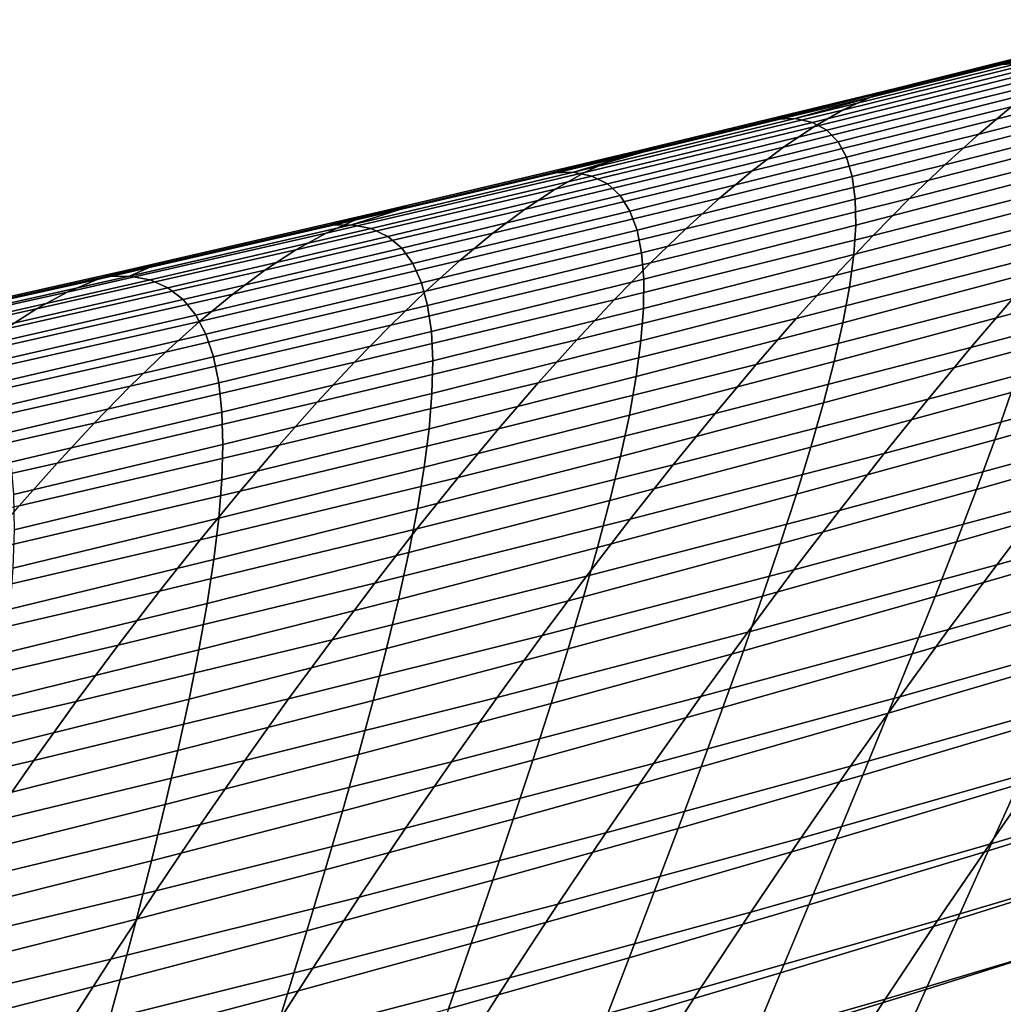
# Model space of a CAD drawing. Header units: metres. Extents: x -248 to 28, y -28 to 28.
# Tile 376 of 507: x -29.4 to -26.57, y 17.75 to 20.59. Entities that reach past the tile are written whole.
import ezdxf

# ---------------------------------------------------------------- set-up
doc = ezdxf.new("R2010")
doc.units = ezdxf.units.M
doc.layers.add('solid_10_061_053_XXX', color=7, linetype='CONTINUOUS')

msp = doc.modelspace()

# ---------------------------------------------------------------- linework, layer by layer
at = {"layer": 'solid_10_061_053_XXX'}
for points in [[(-26.142393, 20.573961, 85.385666), (-26.21427, 20.548216, 84.464699), (-26.953926, 20.364414, 84.776169), (-26.879351, 20.39019, 85.674103)], [(-26.879351, 20.39019, 85.674103), (-26.809008, 20.404459, 86.587379), (-26.586805, 20.459631, 86.507042), (-26.142393, 20.573961, 85.385666)], [(-26.075241, 20.58828, 86.32209), (-26.586805, 20.459631, 86.507042), (-26.530605, 20.461134, 87.341377)], [(-26.142393, 20.573961, 85.385666), (-26.586805, 20.459631, 86.507042), (-26.075241, 20.58828, 86.32209)], [(-26.21427, 20.548216, 84.464699), (-26.290697, 20.511351, 83.558975), (-27.032591, 20.327448, 83.893349), (-26.953926, 20.364414, 84.776169)], [(-25.801813, 20.526085, 80.527321), (-25.89497, 20.447908, 79.658188), (-26.63975, 20.258478, 80.084854), (-26.546202, 20.336929, 80.93145)], [(-26.290697, 20.511351, 83.558975), (-26.371567, 20.463655, 82.66832), (-27.115252, 20.279602, 83.025436), (-27.032591, 20.327448, 83.893349)], [(-26.371567, 20.463655, 82.66832), (-26.45677, 20.405418, 81.792542), (-27.201813, 20.221178, 82.172218), (-27.115252, 20.279602, 83.025436)], [(-26.483847, 20.450567, 88.155075), (-26.530605, 20.461134, 87.341377), (-27.168509, 20.303104, 87.555023), (-27.118582, 20.292442, 88.351158)], [(-26.530605, 20.461134, 87.341377), (-26.586805, 20.459631, 86.507042), (-26.809008, 20.404459, 86.587379), (-27.168509, 20.303104, 87.555023)], [(-26.446177, 20.428307, 88.948479), (-26.483847, 20.450567, 88.155075), (-27.118582, 20.292442, 88.351158), (-27.077465, 20.27009, 89.127441)], [(-25.89497, 20.447908, 79.658188), (-25.992542, 20.36005, 78.803627), (-26.737309, 20.170355, 79.252586), (-26.63975, 20.258478, 80.084854)], [(-26.45677, 20.405418, 81.792542), (-26.546202, 20.336929, 80.93145), (-27.292183, 20.152485, 81.333481), (-27.201813, 20.221178, 82.172218)], [(-26.809008, 20.404459, 86.587379), (-27.227566, 20.301701, 86.738701), (-27.168509, 20.303104, 87.555023)], [(-26.879351, 20.39019, 85.674103), (-27.227566, 20.301701, 86.738701), (-26.809008, 20.404459, 86.587379)], [(-26.417295, 20.394714, 89.721962), (-26.446177, 20.428307, 88.948479), (-27.077465, 20.27009, 89.127441), (-27.044872, 20.23642, 89.884254)], [(-26.879351, 20.39019, 85.674103), (-26.953926, 20.364414, 84.776169), (-27.694719, 20.18511, 85.087173), (-27.617376, 20.210882, 85.962486)], [(-27.617376, 20.210882, 85.962486), (-27.543756, 20.22508, 86.853004), (-27.227566, 20.301701, 86.738701), (-26.879351, 20.39019, 85.674103)], [(-26.396908, 20.350155, 90.475899), (-26.417295, 20.394714, 89.721962), (-27.044872, 20.23642, 89.884254), (-27.020512, 20.191795, 90.621964)], [(-26.953926, 20.364414, 84.776169), (-27.032591, 20.327448, 83.893349), (-27.775705, 20.148087, 84.226837), (-27.694719, 20.18511, 85.087173)], [(-26.384716, 20.294992, 91.210648), (-26.396908, 20.350155, 90.475899), (-27.020512, 20.191795, 90.621964), (-27.004097, 20.136587, 91.340927)], [(-25.992542, 20.36005, 78.803627), (-26.094402, 20.262777, 77.963463), (-26.838768, 20.072845, 78.434441), (-26.737309, 20.170355, 79.252586)], [(-27.032591, 20.327448, 83.893349), (-27.115252, 20.279602, 83.025436), (-27.860254, 20.100136, 83.381248), (-27.775705, 20.148087, 84.226837)], [(-26.546202, 20.336929, 80.93145), (-26.63975, 20.258478, 80.084854), (-27.386269, 20.073828, 80.509026), (-27.292183, 20.152485, 81.333481)], [(-27.118582, 20.292442, 88.351158), (-27.168509, 20.303104, 87.555023), (-27.807142, 20.148439, 87.769226), (-27.754025, 20.13768, 88.548065)], [(-27.168509, 20.303104, 87.555023), (-27.227566, 20.301701, 86.738701), (-27.543756, 20.22508, 86.853004), (-27.807142, 20.148439, 87.769226)], [(-27.077465, 20.27009, 89.127441), (-27.118582, 20.292442, 88.351158), (-27.754025, 20.13768, 88.548065), (-27.70945, 20.115246, 89.30751)], [(-26.380423, 20.229591, 91.92659), (-26.384716, 20.294992, 91.210648), (-27.004097, 20.136587, 91.340927), (-26.995335, 20.071165, 92.041512)], [(-27.115252, 20.279602, 83.025436), (-27.201813, 20.221178, 82.172218), (-27.948288, 20.04158, 82.550171), (-27.860254, 20.100136, 83.381248)], [(-27.044872, 20.23642, 89.884254), (-27.077465, 20.27009, 89.127441), (-27.70945, 20.115246, 89.30751), (-27.67314, 20.081507, 90.047928)], [(-26.094402, 20.262777, 77.963463), (-26.200432, 20.156366, 77.137543), (-26.944021, 19.966242, 77.630241), (-26.838768, 20.072845, 78.434441)], [(-27.020512, 20.191795, 90.621964), (-27.044872, 20.23642, 89.884254), (-27.67314, 20.081507, 90.047928), (-27.64481, 20.036837, 90.769661)], [(-26.63975, 20.258478, 80.084854), (-26.737309, 20.170355, 79.252586), (-27.483974, 19.985516, 79.698639), (-27.386269, 20.073828, 80.509026)], [(-27.617376, 20.210882, 85.962486), (-27.694719, 20.18511, 85.087173), (-28.436626, 20.010305, 85.397682), (-28.356445, 20.036041, 86.250793)], [(-28.356445, 20.036041, 86.250793), (-28.279631, 20.05011, 87.119026), (-27.869131, 20.147139, 86.970634), (-27.617376, 20.210882, 85.962486)], [(-27.201813, 20.221178, 82.172218), (-27.292183, 20.152485, 81.333481), (-28.039726, 19.972744, 81.733376), (-27.948288, 20.04158, 82.550171)], [(-27.579952, 20.216364, 86.866096), (-27.869131, 20.147139, 86.970634), (-27.807142, 20.148439, 87.769226)], [(-27.617376, 20.210882, 85.962486), (-27.869131, 20.147139, 86.970634), (-27.579952, 20.216364, 86.866096)], [(-27.543756, 20.22508, 86.853004), (-27.579952, 20.216364, 86.866096), (-27.807142, 20.148439, 87.769226)], [(-27.617376, 20.210882, 85.962486), (-27.579952, 20.216364, 86.866096), (-27.543756, 20.22508, 86.853004)], [(-26.383728, 20.154314, 92.624092), (-26.380423, 20.229591, 91.92659), (-26.995335, 20.071165, 92.041512), (-26.993937, 19.995897, 92.724091)], [(-27.694719, 20.18511, 85.087173), (-27.775705, 20.148087, 84.226837), (-28.520016, 19.973263, 84.55941), (-28.436626, 20.010305, 85.397682)], [(-27.004097, 20.136587, 91.340927), (-27.020512, 20.191795, 90.621964), (-27.64481, 20.036837, 90.769661), (-27.624178, 19.981611, 91.473091)], [(-27.775705, 20.148087, 84.226837), (-27.860254, 20.100136, 83.381248), (-28.606552, 19.925255, 83.735718), (-28.520016, 19.973263, 84.55941)], [(-27.754025, 20.13768, 88.548065), (-27.807142, 20.148439, 87.769226), (-28.446495, 19.997147, 87.983971), (-28.390165, 19.98629, 88.745811)], [(-27.807142, 20.148439, 87.769226), (-27.869131, 20.147139, 86.970634), (-28.279631, 20.05011, 87.119026), (-28.446495, 19.997147, 87.983971)], [(-27.292183, 20.152485, 81.333481), (-27.386269, 20.073828, 80.509026), (-28.134491, 19.89395, 80.930634), (-28.039726, 19.972744, 81.733376)], [(-26.737309, 20.170355, 79.252586), (-26.838768, 20.072845, 78.434441), (-27.585209, 19.887852, 78.902107), (-27.483974, 19.985516, 79.698639)], [(-26.200432, 20.156366, 77.137543), (-26.310474, 20.041071, 76.325722), (-27.052929, 19.850813, 76.839828), (-26.944021, 19.966242, 77.630241)], [(-26.394335, 20.069525, 93.30352), (-26.383728, 20.154314, 92.624092), (-26.993937, 19.995897, 92.724091), (-26.999615, 19.911152, 93.38903)], [(-27.70945, 20.115246, 89.30751), (-27.754025, 20.13768, 88.548065), (-28.390165, 19.98629, 88.745811), (-28.342121, 19.963776, 89.488693)], [(-26.995335, 20.071165, 92.041512), (-27.004097, 20.136587, 91.340927), (-27.624178, 19.981611, 91.473091), (-27.610966, 19.916199, 92.158577)], [(-27.860254, 20.100136, 83.381248), (-27.948288, 20.04158, 82.550171), (-28.696167, 19.866621, 82.926361), (-28.606552, 19.925255, 83.735718)], [(-27.67314, 20.081507, 90.047928), (-27.70945, 20.115246, 89.30751), (-28.342121, 19.963776, 89.488693), (-28.302086, 19.929981, 90.212975)], [(-27.64481, 20.036837, 90.769661), (-27.67314, 20.081507, 90.047928), (-28.302086, 19.929981, 90.212975), (-28.269789, 19.885286, 90.919006)], [(-27.386269, 20.073828, 80.509026), (-27.483974, 19.985516, 79.698639), (-28.232504, 19.805521, 80.141708), (-28.134491, 19.89395, 80.930634)], [(-26.838768, 20.072845, 78.434441), (-26.944021, 19.966242, 77.630241), (-27.689878, 19.781143, 78.119225), (-27.585209, 19.887852, 78.902107)], [(-26.993937, 19.995897, 92.724091), (-26.995335, 20.071165, 92.041512), (-27.610966, 19.916199, 92.158577), (-27.604891, 19.840977, 92.826485)], [(-26.411945, 19.97558, 93.965225), (-26.394335, 20.069525, 93.30352), (-26.999615, 19.911152, 93.38903), (-27.012075, 19.817289, 94.036674)], [(-28.356445, 20.036041, 86.250793), (-28.436626, 20.010305, 85.397682), (-29.179617, 19.840002, 85.70768), (-29.096537, 19.865669, 86.539017)], [(-29.096537, 19.865669, 86.539017), (-29.01642, 19.879599, 87.385361), (-28.511496, 19.995947, 87.202843), (-28.356445, 20.036041, 86.250793)], [(-27.948288, 20.04158, 82.550171), (-28.039726, 19.972744, 81.733376), (-28.788799, 19.797701, 82.131081), (-28.696167, 19.866621, 82.926361)], [(-28.279631, 20.05011, 87.119026), (-28.511496, 19.995947, 87.202843), (-28.446495, 19.997147, 87.983971)], [(-28.356445, 20.036041, 86.250793), (-28.511496, 19.995947, 87.202843), (-28.279631, 20.05011, 87.119026)], [(-27.624178, 19.981611, 91.473091), (-27.64481, 20.036837, 90.769661), (-28.269789, 19.885286, 90.919006), (-28.244955, 19.830063, 91.60717)], [(-26.310474, 20.041071, 76.325722), (-26.42429, 19.917103, 75.527931), (-27.165264, 19.72678, 76.06311), (-27.052929, 19.850813, 76.839828)], [(-28.436626, 20.010305, 85.397682), (-28.520016, 19.973263, 84.55941), (-29.26549, 19.80298, 84.891045), (-29.179617, 19.840002, 85.70768)], [(-28.390165, 19.98629, 88.745811), (-28.446495, 19.997147, 87.983971), (-29.086557, 19.84923, 88.199257), (-29.026999, 19.83827, 88.944389)], [(-28.446495, 19.997147, 87.983971), (-28.511496, 19.995947, 87.202843), (-29.01642, 19.879599, 87.385361), (-29.086557, 19.84923, 88.199257)], [(-28.342121, 19.963776, 89.488693), (-28.390165, 19.98629, 88.745811), (-29.026999, 19.83827, 88.944389), (-28.975471, 19.815683, 89.670982)], [(-27.483974, 19.985516, 79.698639), (-27.585209, 19.887852, 78.902107), (-28.333683, 19.707783, 79.366379), (-28.232504, 19.805521, 80.141708)], [(-27.610966, 19.916199, 92.158577), (-27.624178, 19.981611, 91.473091), (-28.244955, 19.830063, 91.60717), (-28.22731, 19.764692, 92.277809)], [(-26.999615, 19.911152, 93.38903), (-26.993937, 19.995897, 92.724091), (-27.604891, 19.840977, 92.826485), (-27.605671, 19.756313, 93.477173)], [(-26.436237, 19.872765, 94.609482), (-26.411945, 19.97558, 93.965225), (-27.012075, 19.817289, 94.036674), (-27.031008, 19.7146, 94.66729)], [(-25.805445, 19.980324, 74.183365), (-25.928421, 19.839632, 73.392624), (-26.662216, 19.643959, 73.974129), (-26.541622, 19.784664, 74.744087)], [(-28.520016, 19.973263, 84.55941), (-28.606552, 19.925255, 83.735718), (-29.354103, 19.754961, 84.088821), (-29.26549, 19.80298, 84.891045)], [(-28.302086, 19.929981, 90.212975), (-28.342121, 19.963776, 89.488693), (-28.975471, 19.815683, 89.670982), (-28.931711, 19.781847, 90.37941)], [(-28.039726, 19.972744, 81.733376), (-28.134491, 19.89395, 80.930634), (-28.884382, 19.718836, 81.349625), (-28.788799, 19.797701, 82.131081)], [(-26.944021, 19.966242, 77.630241), (-27.052929, 19.850813, 76.839828), (-27.797855, 19.665676, 77.349815), (-27.689878, 19.781143, 78.119225)], [(-28.606552, 19.925255, 83.735718), (-28.696167, 19.866621, 82.926361), (-29.445408, 19.696301, 83.300751), (-29.354103, 19.754961, 84.088821)], [(-28.269789, 19.885286, 90.919006), (-28.302086, 19.929981, 90.212975), (-28.931711, 19.781847, 90.37941), (-28.895449, 19.737143, 91.070015)], [(-28.134491, 19.89395, 80.930634), (-28.232504, 19.805521, 80.141708), (-28.982853, 19.630363, 80.581741), (-28.884382, 19.718836, 81.349625)], [(-27.604891, 19.840977, 92.826485), (-27.610966, 19.916199, 92.158577), (-28.22731, 19.764692, 92.277809), (-28.216581, 19.68955, 92.93129)], [(-27.012075, 19.817289, 94.036674), (-26.999615, 19.911152, 93.38903), (-27.605671, 19.756313, 93.477173), (-27.613022, 19.662579, 94.110992)], [(-26.42429, 19.917103, 75.527931), (-26.541622, 19.784664, 74.744087), (-27.280787, 19.594355, 75.300011), (-27.165264, 19.72678, 76.06311)], [(-29.096537, 19.865669, 86.539017), (-29.179617, 19.840002, 85.70768), (-29.923666, 19.674206, 86.017159), (-29.837624, 19.699774, 86.827148)], [(-29.837624, 19.699774, 86.827148), (-29.754093, 19.713554, 87.652008), (-29.154539, 19.848154, 87.435287), (-29.096537, 19.865669, 86.539017)], [(-28.696167, 19.866621, 82.926361), (-28.788799, 19.797701, 82.131081), (-29.539352, 19.627356, 82.526558), (-29.445408, 19.696301, 83.300751)], [(-29.01642, 19.879599, 87.385361), (-29.154539, 19.848154, 87.435287), (-29.086557, 19.84923, 88.199257)], [(-29.096537, 19.865669, 86.539017), (-29.154539, 19.848154, 87.435287), (-29.01642, 19.879599, 87.385361)], [(-28.244955, 19.830063, 91.60717), (-28.269789, 19.885286, 90.919006), (-28.895449, 19.737143, 91.070015), (-28.866423, 19.68195, 91.743164)], [(-27.585209, 19.887852, 78.902107), (-27.689878, 19.781143, 78.119225), (-28.437954, 19.601055, 78.604401), (-28.333683, 19.707783, 79.366379)], [(-26.466877, 19.761328, 95.236481), (-26.436237, 19.872765, 94.609482), (-27.031008, 19.7146, 94.66729), (-27.056093, 19.603338, 95.281082)], [(-29.179617, 19.840002, 85.70768), (-29.26549, 19.80298, 84.891045), (-30.012093, 19.637243, 85.221725), (-29.923666, 19.674206, 86.017159)], [(-29.086557, 19.84923, 88.199257), (-29.154539, 19.848154, 87.435287), (-29.754093, 19.713554, 87.652008), (-29.727318, 19.704693, 88.4151)], [(-29.026999, 19.83827, 88.944389), (-29.086557, 19.84923, 88.199257), (-29.727318, 19.704693, 88.4151), (-29.664513, 19.69363, 89.143799)], [(-28.975471, 19.815683, 89.670982), (-29.026999, 19.83827, 88.944389), (-29.664513, 19.69363, 89.143799), (-29.609495, 19.670975, 89.854393)], [(-27.605671, 19.756313, 93.477173), (-27.604891, 19.840977, 92.826485), (-28.216581, 19.68955, 92.93129), (-28.212494, 19.605011, 93.56797)], [(-27.052929, 19.850813, 76.839828), (-27.165264, 19.72678, 76.06311), (-27.90893, 19.541679, 76.593781), (-27.797855, 19.665676, 77.349815)], [(-25.928421, 19.839632, 73.392624), (-26.054722, 19.690784, 72.616043), (-26.785818, 19.49519, 73.217987), (-26.662216, 19.643959, 73.974129)], [(-28.931711, 19.781847, 90.37941), (-28.975471, 19.815683, 89.670982), (-29.609495, 19.670975, 89.854393), (-29.562006, 19.637108, 90.547234)], [(-28.232504, 19.805521, 80.141708), (-28.333683, 19.707783, 79.366379), (-29.084146, 19.532625, 79.827179), (-28.982853, 19.630363, 80.581741)], [(-28.22731, 19.764692, 92.277809), (-28.244955, 19.830063, 91.60717), (-28.866423, 19.68195, 91.743164), (-28.844362, 19.61665, 92.399208)], [(-27.031008, 19.7146, 94.66729), (-27.012075, 19.817289, 94.036674), (-27.613022, 19.662579, 94.110992), (-27.626644, 19.560064, 94.728203)], [(-29.26549, 19.80298, 84.891045), (-29.354103, 19.754961, 84.088821), (-30.102871, 19.589256, 84.440544), (-30.012093, 19.637243, 85.221725)], [(-28.788799, 19.797701, 82.131081), (-28.884382, 19.718836, 81.349625), (-29.635887, 19.548481, 81.765953), (-29.539352, 19.627356, 82.526558)], [(-28.895449, 19.737143, 91.070015), (-28.931711, 19.781847, 90.37941), (-29.562006, 19.637108, 90.547234), (-29.521786, 19.592413, 91.222679)], [(-27.689878, 19.781143, 78.119225), (-27.797855, 19.665676, 77.349815), (-28.5452, 19.48564, 77.855583), (-28.437954, 19.601055, 78.604401)], [(-26.541622, 19.784664, 74.744087), (-26.662216, 19.643959, 73.974129), (-27.399252, 19.453747, 74.550468), (-27.280787, 19.594355, 75.300011)], [(-29.354103, 19.754961, 84.088821), (-29.445408, 19.696301, 83.300751), (-30.195961, 19.530621, 83.673317), (-30.102871, 19.589256, 84.440544)], [(-28.216581, 19.68955, 92.93129), (-28.22731, 19.764692, 92.277809), (-28.844362, 19.61665, 92.399208), (-28.829006, 19.54162, 93.038521)], [(-27.613022, 19.662579, 94.110992), (-27.605671, 19.756313, 93.477173), (-28.212494, 19.605011, 93.56797), (-28.214775, 19.511446, 94.188202)], [(-26.503534, 19.641523, 95.846436), (-26.466877, 19.761328, 95.236481), (-27.056093, 19.603338, 95.281082), (-27.087009, 19.483757, 95.878242)], [(-28.866423, 19.68195, 91.743164), (-28.895449, 19.737143, 91.070015), (-29.521786, 19.592413, 91.222679), (-29.488579, 19.537271, 91.881088)], [(-27.165264, 19.72678, 76.06311), (-27.280787, 19.594355, 75.300011), (-28.022873, 19.409369, 75.851036), (-27.90893, 19.541679, 76.593781)], [(-28.884382, 19.718836, 81.349625), (-28.982853, 19.630363, 80.581741), (-29.734962, 19.460035, 81.018684), (-29.635887, 19.548481, 81.765953)], [(-28.333683, 19.707783, 79.366379), (-28.437954, 19.601055, 78.604401), (-29.188196, 19.425962, 79.085686), (-29.084146, 19.532625, 79.827179)], [(-27.056093, 19.603338, 95.281082), (-27.031008, 19.7146, 94.66729), (-27.626644, 19.560064, 94.728203), (-27.646229, 19.449024, 95.329002)], [(-28.844362, 19.61665, 92.399208), (-28.866423, 19.68195, 91.743164), (-29.488579, 19.537271, 91.881088), (-29.462126, 19.472069, 92.522812)], [(-28.212494, 19.605011, 93.56797), (-28.216581, 19.68955, 92.93129), (-28.829006, 19.54162, 93.038521), (-28.820086, 19.457243, 93.661438)], [(-27.797855, 19.665676, 77.349815), (-27.90893, 19.541679, 76.593781), (-28.65523, 19.361773, 77.119827), (-28.5452, 19.48564, 77.855583)], [(-26.054722, 19.690784, 72.616043), (-26.184076, 19.533978, 71.853569), (-26.912172, 19.33856, 72.475594), (-26.785818, 19.49519, 73.217987)], [(-26.023233, 19.538797, 97.012451), (-25.969391, 19.674873, 96.42382), (-26.545874, 19.513597, 96.439545), (-26.593563, 19.377802, 97.016022)], [(-27.626644, 19.560064, 94.728203), (-27.613022, 19.662579, 94.110992), (-28.214775, 19.511446, 94.188202), (-28.223131, 19.409149, 94.792236)], [(-26.662216, 19.643959, 73.974129), (-26.785818, 19.49519, 73.217987), (-27.520424, 19.30517, 73.814384), (-27.399252, 19.453747, 74.550468)], [(-26.545874, 19.513597, 96.439545), (-26.503534, 19.641523, 95.846436), (-27.087009, 19.483757, 95.878242), (-27.123436, 19.35611, 96.458984)], [(-28.982853, 19.630363, 80.581741), (-29.084146, 19.532625, 79.827179), (-29.836527, 19.362373, 80.284462), (-29.734962, 19.460035, 81.018684)], [(-28.829006, 19.54162, 93.038521), (-28.844362, 19.61665, 92.399208), (-29.462126, 19.472069, 92.522812), (-29.442167, 19.397186, 93.148193)], [(-28.437954, 19.601055, 78.604401), (-28.5452, 19.48564, 77.855583), (-29.29491, 19.310684, 78.357048), (-29.188196, 19.425962, 79.085686)], [(-28.214775, 19.511446, 94.188202), (-28.212494, 19.605011, 93.56797), (-28.820086, 19.457243, 93.661438), (-28.817333, 19.363888, 94.268326)], [(-27.280787, 19.594355, 75.300011), (-27.399252, 19.453747, 74.550468), (-28.13946, 19.268965, 75.121506), (-28.022873, 19.409369, 75.851036)], [(-27.087009, 19.483757, 95.878242), (-27.056093, 19.603338, 95.281082), (-27.646229, 19.449024, 95.329002), (-27.671465, 19.32972, 95.913589)], [(-27.646229, 19.449024, 95.329002), (-27.626644, 19.560064, 94.728203), (-28.223131, 19.409149, 94.792236), (-28.237267, 19.298382, 95.380272)], [(-29.084146, 19.532625, 79.827179), (-29.188196, 19.425962, 79.085686), (-29.940535, 19.255852, 79.563019), (-29.836527, 19.362373, 80.284462)], [(-28.820086, 19.457243, 93.661438), (-28.829006, 19.54162, 93.038521), (-29.442167, 19.397186, 93.148193), (-29.428446, 19.313005, 93.757607)], [(-27.90893, 19.541679, 76.593781), (-28.022873, 19.409369, 75.851036), (-28.767824, 19.229677, 76.397034), (-28.65523, 19.361773, 77.119827)], [(-26.184076, 19.533978, 71.853569), (-26.316214, 19.369406, 71.105141), (-27.041021, 19.174274, 71.74688), (-26.912172, 19.33856, 72.475594)], [(-26.082249, 19.395039, 97.584229), (-26.023233, 19.538797, 97.012451), (-26.593563, 19.377802, 97.016022), (-26.646273, 19.234385, 97.576065)], [(-28.223131, 19.409149, 94.792236), (-28.214775, 19.511446, 94.188202), (-28.817333, 19.363888, 94.268326), (-28.820471, 19.261856, 94.859421)], [(-26.785818, 19.49519, 73.217987), (-26.912172, 19.33856, 72.475594), (-27.644058, 19.148832, 73.091713), (-27.520424, 19.30517, 73.814384)], [(-26.593563, 19.377802, 97.016022), (-26.545874, 19.513597, 96.439545), (-27.123436, 19.35611, 96.458984), (-27.165052, 19.22065, 97.023506)], [(-28.5452, 19.48564, 77.855583), (-28.65523, 19.361773, 77.119827), (-29.404099, 19.187038, 77.641144), (-29.29491, 19.310684, 78.357048)], [(-27.123436, 19.35611, 96.458984), (-27.087009, 19.483757, 95.878242), (-27.671465, 19.32972, 95.913589), (-27.702045, 19.202402, 96.48217)], [(-28.817333, 19.363888, 94.268326), (-28.820086, 19.457243, 93.661438), (-29.428446, 19.313005, 93.757607), (-29.4207, 19.219902, 94.351387)], [(-27.399252, 19.453747, 74.550468), (-27.520424, 19.30517, 73.814384), (-28.258461, 19.120686, 74.405113), (-28.13946, 19.268965, 75.121506)], [(-27.671465, 19.32972, 95.913589), (-27.646229, 19.449024, 95.329002), (-28.237267, 19.298382, 95.380272), (-28.256884, 19.179403, 95.952507)], [(-29.188196, 19.425962, 79.085686), (-29.29491, 19.310684, 78.357048), (-30.046898, 19.140799, 78.854126), (-29.940535, 19.255852, 79.563019)], [(-28.022873, 19.409369, 75.851036), (-28.13946, 19.268965, 75.121506), (-28.882771, 19.089577, 75.687126), (-28.767824, 19.229677, 76.397034)], [(-28.237267, 19.298382, 95.380272), (-28.223131, 19.409149, 94.792236), (-28.820471, 19.261856, 94.859421), (-28.82921, 19.151405, 95.434921)], [(-26.146093, 19.243843, 98.139351), (-26.082249, 19.395039, 97.584229), (-26.646273, 19.234385, 97.576065), (-26.703667, 19.083599, 98.119888)], [(-25.734114, 19.397957, 69.703148), (-25.87516, 19.218025, 68.96331), (-26.587761, 19.017742, 69.650169), (-26.450865, 19.197262, 70.370697)], [(-28.65523, 19.361773, 77.119827), (-28.767824, 19.229677, 76.397034), (-29.515564, 19.055252, 76.937889), (-29.404099, 19.187038, 77.641144)], [(-28.820471, 19.261856, 94.859421), (-28.817333, 19.363888, 94.268326), (-29.4207, 19.219902, 94.351387), (-29.418663, 19.118176, 94.929771)], [(-27.165052, 19.22065, 97.023506), (-27.123436, 19.35611, 96.458984), (-27.702045, 19.202402, 96.48217), (-27.737659, 19.067333, 97.03495)], [(-26.646273, 19.234385, 97.576065), (-26.593563, 19.377802, 97.016022), (-27.165052, 19.22065, 97.023506), (-27.211536, 19.077631, 97.572021)], [(-26.316214, 19.369406, 71.105141), (-26.450865, 19.197262, 70.370697), (-27.172112, 19.002535, 71.031784), (-27.041021, 19.174274, 71.74688)], [(-27.702045, 19.202402, 96.48217), (-27.671465, 19.32972, 95.913589), (-28.256884, 19.179403, 95.952507), (-28.281683, 19.052469, 96.509148)], [(-26.912172, 19.33856, 72.475594), (-27.041021, 19.174274, 71.74688), (-27.769915, 18.984945, 72.382355), (-27.644058, 19.148832, 73.091713)], [(-29.29491, 19.310684, 78.357048), (-29.404099, 19.187038, 77.641144), (-30.155449, 19.01746, 78.157654), (-30.046898, 19.140799, 78.854126)], [(-28.256884, 19.179403, 95.952507), (-28.237267, 19.298382, 95.380272), (-28.82921, 19.151405, 95.434921), (-28.843266, 19.032799, 95.995033)], [(-27.520424, 19.30517, 73.814384), (-27.644058, 19.148832, 73.091713), (-28.379652, 18.964748, 73.701767), (-28.258461, 19.120686, 74.405113)], [(-28.13946, 19.268965, 75.121506), (-28.258461, 19.120686, 74.405113), (-28.999857, 18.941698, 74.990013), (-28.882771, 19.089577, 75.687126)], [(-28.82921, 19.151405, 95.434921), (-28.820471, 19.261856, 94.859421), (-29.418663, 19.118176, 94.929771), (-29.422058, 19.008087, 95.492973)], [(-26.214424, 19.085457, 98.678047), (-26.146093, 19.243843, 98.139351), (-26.703667, 19.083599, 98.119888), (-26.765413, 18.925692, 98.647682)], [(-28.767824, 19.229677, 76.397034), (-28.882771, 19.089577, 75.687126), (-29.629105, 18.915554, 76.247192), (-29.515564, 19.055252, 76.937889)], [(-27.211536, 19.077631, 97.572021), (-27.165052, 19.22065, 97.023506), (-27.737659, 19.067333, 97.03495), (-27.778, 18.924767, 97.572128)], [(-26.703667, 19.083599, 98.119888), (-26.646273, 19.234385, 97.576065), (-27.211536, 19.077631, 97.572021), (-27.262568, 18.927307, 98.104713)], [(-25.87516, 19.218025, 68.96331), (-26.018438, 19.030773, 68.237724), (-26.726633, 18.831039, 68.943504), (-26.587761, 19.017742, 69.650169)], [(-27.737659, 19.067333, 97.03495), (-27.702045, 19.202402, 96.48217), (-28.281683, 19.052469, 96.509148), (-28.311369, 18.917839, 97.050392)], [(-26.450865, 19.197262, 70.370697), (-26.587761, 19.017742, 69.650169), (-27.305187, 18.823545, 70.330231), (-27.172112, 19.002535, 71.031784)], [(-28.281683, 19.052469, 96.509148), (-28.256884, 19.179403, 95.952507), (-28.843266, 19.032799, 95.995033), (-28.862349, 18.906296, 96.539948)], [(-27.041021, 19.174274, 71.74688), (-27.172112, 19.002535, 71.031784), (-27.897751, 18.813723, 71.686249), (-27.769915, 18.984945, 72.382355)], [(-28.843266, 19.032799, 95.995033), (-28.82921, 19.151405, 95.434921), (-29.422058, 19.008087, 95.492973), (-29.430607, 18.889898, 96.041183)], [(-27.644058, 19.148832, 73.091713), (-27.769915, 18.984945, 72.382355), (-28.502802, 18.801371, 73.011391), (-28.379652, 18.964748, 73.701767)], [(-28.258461, 19.120686, 74.405113), (-28.379652, 18.964748, 73.701767), (-29.118868, 18.786266, 74.305611), (-28.999857, 18.941698, 74.990013)], [(-28.882771, 19.089577, 75.687126), (-28.999857, 18.941698, 74.990013), (-29.744522, 18.768175, 75.568962), (-29.629105, 18.915554, 76.247192)], [(-27.778, 18.924767, 97.572128), (-27.737659, 19.067333, 97.03495), (-28.311369, 18.917839, 97.050392), (-28.345642, 18.775774, 97.576439)], [(-27.262568, 18.927307, 98.104713), (-27.211536, 19.077631, 97.572021), (-27.778, 18.924767, 97.572128), (-27.822756, 18.774958, 98.093903)], [(-26.765413, 18.925692, 98.647682), (-26.703667, 19.083599, 98.119888), (-27.262568, 18.927307, 98.104713), (-27.317827, 18.769932, 98.621803)], [(-26.286896, 18.920124, 99.2005), (-26.214424, 19.085457, 98.678047), (-26.765413, 18.925692, 98.647682), (-26.831182, 18.760912, 99.15966)], [(-28.311369, 18.917839, 97.050392), (-28.281683, 19.052469, 96.509148), (-28.862349, 18.906296, 96.539948), (-28.886173, 18.772156, 97.069862)], [(-28.862349, 18.906296, 96.539948), (-28.843266, 19.032799, 95.995033), (-29.430607, 18.889898, 96.041183), (-29.444038, 18.763872, 96.574593)], [(-26.587761, 19.017742, 69.650169), (-26.726633, 18.831039, 68.943504), (-27.439993, 18.637506, 69.642151), (-27.305187, 18.823545, 70.330231)], [(-26.018438, 19.030773, 68.237724), (-26.163666, 18.836399, 67.526337), (-26.86721, 18.637362, 68.250641), (-26.726633, 18.831039, 68.943504)], [(-27.769915, 18.984945, 72.382355), (-27.897751, 18.813723, 71.686249), (-28.627686, 18.630774, 72.3339), (-28.502802, 18.801371, 73.011391)], [(-27.172112, 19.002535, 71.031784), (-27.305187, 18.823545, 70.330231), (-28.027327, 18.635374, 71.003311), (-27.897751, 18.813723, 71.686249)], [(-28.379652, 18.964748, 73.701767), (-28.502802, 18.801371, 73.011391), (-29.239592, 18.623503, 73.633827), (-29.118868, 18.786266, 74.305611)], [(-28.999857, 18.941698, 74.990013), (-29.118868, 18.786266, 74.305611), (-29.861616, 18.613346, 74.903099), (-29.744522, 18.768175, 75.568962)], [(-27.317827, 18.769932, 98.621803), (-27.262568, 18.927307, 98.104713), (-27.822756, 18.774958, 98.093903), (-27.87162, 18.618166, 98.600471)], [(-26.831182, 18.760912, 99.15966), (-26.765413, 18.925692, 98.647682), (-27.317827, 18.769932, 98.621803), (-27.376995, 18.605757, 99.123497)], [(-28.886173, 18.772156, 97.069862), (-28.862349, 18.906296, 96.539948), (-29.444038, 18.763872, 96.574593), (-29.462072, 18.630268, 97.093399)], [(-28.345642, 18.775774, 97.576439), (-28.311369, 18.917839, 97.050392), (-28.886173, 18.772156, 97.069862), (-28.914455, 18.630642, 97.584984)], [(-27.822756, 18.774958, 98.093903), (-27.778, 18.924767, 97.572128), (-28.345642, 18.775774, 97.576439), (-28.384205, 18.626532, 98.087486)], [(-26.363195, 18.748066, 99.707008), (-26.286896, 18.920124, 99.2005), (-26.831182, 18.760912, 99.15966), (-26.900671, 18.589481, 99.656105)], [(-27.897751, 18.813723, 71.686249), (-28.027327, 18.635374, 71.003311), (-28.754074, 18.453173, 71.669228), (-28.627686, 18.630774, 72.3339)], [(-27.305187, 18.823545, 70.330231), (-27.439993, 18.637506, 69.642151), (-28.158403, 18.450111, 70.333473), (-28.027327, 18.635374, 71.003311)], [(-26.726633, 18.831039, 68.943504), (-26.86721, 18.637362, 68.250641), (-27.576277, 18.444635, 68.967491), (-27.439993, 18.637506, 69.642151)], [(-26.163666, 18.836399, 67.526337), (-26.310562, 18.63512, 66.829117), (-27.009232, 18.436928, 67.571541), (-26.86721, 18.637362, 68.250641)], [(-29.118868, 18.786266, 74.305611), (-29.239592, 18.623503, 73.633827), (-29.980185, 18.451294, 74.249512), (-29.861616, 18.613346, 74.903099)], [(-28.502802, 18.801371, 73.011391), (-28.627686, 18.630774, 72.3339), (-29.361813, 18.453634, 72.974579), (-29.239592, 18.623503, 73.633827)], [(-28.914455, 18.630642, 97.584984), (-28.886173, 18.772156, 97.069862), (-29.462072, 18.630268, 97.093399), (-29.484438, 18.489351, 97.597801)], [(-28.384205, 18.626532, 98.087486), (-28.345642, 18.775774, 97.576439), (-28.914455, 18.630642, 97.584984), (-28.946905, 18.482014, 98.085503)], [(-27.87162, 18.618166, 98.600471), (-27.822756, 18.774958, 98.093903), (-28.384205, 18.626532, 98.087486), (-28.42676, 18.470371, 98.583733)], [(-27.376995, 18.605757, 99.123497), (-27.317827, 18.769932, 98.621803), (-27.87162, 18.618166, 98.600471), (-27.92428, 18.454643, 99.092056)], [(-26.900671, 18.589481, 99.656105), (-26.831182, 18.760912, 99.15966), (-27.376995, 18.605757, 99.123497), (-27.439779, 18.435007, 99.610046)], [(-26.443037, 18.569475, 100.197906), (-26.363195, 18.748066, 99.707008), (-26.900671, 18.589481, 99.656105), (-26.973604, 18.411598, 100.137344)], [(-29.239592, 18.623503, 73.633827), (-29.361813, 18.453634, 72.974579), (-30.100027, 18.282253, 73.608116), (-29.980185, 18.451294, 74.249512)], [(-28.946905, 18.482014, 98.085503), (-28.914455, 18.630642, 97.584984), (-29.484438, 18.489351, 97.597801), (-29.510855, 18.341379, 98.087997)], [(-28.627686, 18.630774, 72.3339), (-28.754074, 18.453173, 71.669228), (-29.485321, 18.276884, 72.327782), (-29.361813, 18.453634, 72.974579)], [(-28.42676, 18.470371, 98.583733), (-28.384205, 18.626532, 98.087486), (-28.946905, 18.482014, 98.085503), (-28.983238, 18.326529, 98.571625)], [(-28.027327, 18.635374, 71.003311), (-28.158403, 18.450111, 70.333473), (-28.881744, 18.268789, 71.017273), (-28.754074, 18.453173, 71.669228)], [(-27.92428, 18.454643, 99.092056), (-27.87162, 18.618166, 98.600471), (-28.42676, 18.470371, 98.583733), (-28.473009, 18.307549, 99.065384)], [(-27.439993, 18.637506, 69.642151), (-27.576277, 18.444635, 68.967491), (-28.290739, 18.258152, 69.676666), (-28.158403, 18.450111, 70.333473)], [(-26.86721, 18.637362, 68.250641), (-27.009232, 18.436928, 67.571541), (-27.713791, 18.245155, 68.30619), (-27.576277, 18.444635, 68.967491)], [(-26.310562, 18.63512, 66.829117), (-26.458849, 18.42716, 66.146019), (-27.152433, 18.229971, 66.906158), (-27.009232, 18.436928, 67.571541)], [(-25.771683, 18.630951, 65.378021), (-25.926756, 18.415472, 64.691414), (-26.608246, 18.212742, 65.477013), (-26.458849, 18.42716, 66.146019)], [(-27.439779, 18.435007, 99.610046), (-27.376995, 18.605757, 99.123497), (-27.92428, 18.454643, 99.092056), (-27.980461, 18.284616, 99.568893)], [(-26.973604, 18.411598, 100.137344), (-26.900671, 18.589481, 99.656105), (-27.439779, 18.435007, 99.610046), (-27.505917, 18.257875, 100.081795)], [(-26.526136, 18.384546, 100.673546), (-26.443037, 18.569475, 100.197906), (-26.973604, 18.411598, 100.137344), (-27.049711, 18.227455, 100.603722)], [(-26.097748, 18.35397, 101.218246), (-26.004486, 18.54586, 100.748482), (-26.526136, 18.384546, 100.673546), (-26.612207, 18.193478, 101.134277)], [(-28.983238, 18.326529, 98.571625), (-28.946905, 18.482014, 98.085503), (-29.510855, 18.341379, 98.087997), (-29.54105, 18.186617, 98.564186)], [(-29.361813, 18.453634, 72.974579), (-29.485321, 18.276884, 72.327782), (-30.220945, 18.106449, 72.978813), (-30.100027, 18.282253, 73.608116)], [(-28.754074, 18.453173, 71.669228), (-28.881744, 18.268789, 71.017273), (-29.609898, 18.093477, 71.693344), (-29.485321, 18.276884, 72.327782)], [(-28.473009, 18.307549, 99.065384), (-28.42676, 18.470371, 98.583733), (-28.983238, 18.326529, 98.571625), (-29.023169, 18.16445, 99.043541)], [(-28.158403, 18.450111, 70.333473), (-28.290739, 18.258152, 69.676666), (-29.010468, 18.077845, 70.377975), (-28.881744, 18.268789, 71.017273)], [(-27.980461, 18.284616, 99.568893), (-27.92428, 18.454643, 99.092056), (-28.473009, 18.307549, 99.065384), (-28.522686, 18.13829, 99.5327)], [(-27.576277, 18.444635, 68.967491), (-27.713791, 18.245155, 68.30619), (-28.424103, 18.059729, 69.032845), (-28.290739, 18.258152, 69.676666)], [(-27.505917, 18.257875, 100.081795), (-27.439779, 18.435007, 99.610046), (-27.980461, 18.284616, 99.568893), (-28.039909, 18.10828, 100.031326)], [(-27.009232, 18.436928, 67.571541), (-27.152433, 18.229971, 66.906158), (-27.852289, 18.039301, 67.658211), (-27.713791, 18.245155, 68.30619)], [(-26.458849, 18.42716, 66.146019), (-26.608246, 18.212742, 65.477013), (-27.296556, 18.016712, 66.254456), (-27.152433, 18.229971, 66.906158)], [(-25.926756, 18.415472, 64.691414), (-26.082848, 18.193583, 64.019302), (-26.758476, 17.992086, 64.822067), (-26.608246, 18.212742, 65.477013)], [(-27.049711, 18.227455, 100.603722), (-26.973604, 18.411598, 100.137344), (-27.505917, 18.257875, 100.081795), (-27.575146, 18.074556, 100.53907)], [(-26.612207, 18.193478, 101.134277), (-26.526136, 18.384546, 100.673546), (-27.049711, 18.227455, 100.603722), (-27.128717, 18.037243, 101.055573)], [(-26.193764, 18.15605, 101.673073), (-26.097748, 18.35397, 101.218246), (-26.612207, 18.193478, 101.134277), (-26.700968, 17.996458, 101.580444)], [(-29.023169, 18.16445, 99.043541), (-28.983238, 18.326529, 98.571625), (-29.54105, 18.186617, 98.564186), (-29.574749, 18.025322, 99.02655)], [(-28.522686, 18.13829, 99.5327), (-28.473009, 18.307549, 99.065384), (-29.023169, 18.16445, 99.043541), (-29.066437, 17.996002, 99.501511)], [(-28.039909, 18.10828, 100.031326), (-27.980461, 18.284616, 99.568893), (-28.522686, 18.13829, 99.5327), (-28.575546, 17.96279, 99.985992)], [(-28.881744, 18.268789, 71.017273), (-29.010468, 18.077845, 70.377975), (-29.735338, 17.903641, 71.07119), (-29.609898, 18.093477, 71.693344)], [(-28.290739, 18.258152, 69.676666), (-28.424103, 18.059729, 69.032845), (-29.140032, 17.880573, 69.751266), (-29.010468, 18.077845, 70.377975)], [(-27.713791, 18.245155, 68.30619), (-27.852289, 18.039301, 67.658211), (-28.558266, 17.855074, 68.401939), (-28.424103, 18.059729, 69.032845)], [(-27.575146, 18.074556, 100.53907), (-27.505917, 18.257875, 100.081795), (-28.039909, 18.10828, 100.031326), (-28.102375, 17.925825, 100.479668)], [(-27.152433, 18.229971, 66.906158), (-27.296556, 18.016712, 66.254456), (-27.991526, 17.827301, 67.023506), (-27.852289, 18.039301, 67.658211)], [(-27.128717, 18.037243, 101.055573), (-27.049711, 18.227455, 100.603722), (-27.575146, 18.074556, 100.53907), (-27.647207, 17.885242, 100.982208)], [(-26.608246, 18.212742, 65.477013), (-26.758476, 17.992086, 64.822067), (-27.441334, 17.797384, 65.616394), (-27.296556, 18.016712, 66.254456)], [(-26.700968, 17.996458, 101.580444), (-26.612207, 18.193478, 101.134277), (-27.128717, 18.037243, 101.055573), (-27.210352, 17.841162, 101.49324)], [(-26.082848, 18.193583, 64.019302), (-26.23966, 17.965502, 63.361633), (-26.909258, 17.765417, 64.181137), (-26.758476, 17.992086, 64.822067)], [(-29.066437, 17.996002, 99.501511), (-29.023169, 18.16445, 99.043541), (-29.574749, 18.025322, 99.02655), (-29.611704, 17.857719, 99.475357)], [(-28.575546, 17.96279, 99.985992), (-28.522686, 18.13829, 99.5327), (-29.066437, 17.996002, 99.501511), (-29.112814, 17.821373, 99.945831)], [(-26.292238, 17.952291, 102.113304), (-26.193764, 18.15605, 101.673073), (-26.700968, 17.996458, 101.580444), (-26.792133, 17.793684, 102.012405)], [(-28.102375, 17.925825, 100.479668), (-28.039909, 18.10828, 100.031326), (-28.575546, 17.96279, 99.985992), (-28.631355, 17.781237, 100.425568)], [(-29.010468, 18.077845, 70.377975), (-29.140032, 17.880573, 69.751266), (-29.861437, 17.707613, 70.46125), (-29.735338, 17.903641, 71.07119)], [(-27.647207, 17.885242, 100.982208), (-27.575146, 18.074556, 100.53907), (-28.102375, 17.925825, 100.479668), (-28.167606, 17.737446, 100.914246)], [(-28.424103, 18.059729, 69.032845), (-28.558266, 17.855074, 68.401939), (-29.270216, 17.67721, 69.1371), (-29.140032, 17.880573, 69.751266)], [(-27.852289, 18.039301, 67.658211), (-27.991526, 17.827301, 67.023506), (-28.692997, 17.644423, 67.783905), (-28.558266, 17.855074, 68.401939)], [(-27.210352, 17.841162, 101.49324), (-27.128717, 18.037243, 101.055573), (-27.647207, 17.885242, 100.982208), (-27.721838, 17.69013, 101.41153)], [(-29.112814, 17.821373, 99.945831), (-29.066437, 17.996002, 99.501511), (-29.611704, 17.857719, 99.475357), (-29.651693, 17.684, 99.910896)], [(-27.296556, 18.016712, 66.254456), (-27.441334, 17.797384, 65.616394), (-28.131254, 17.609388, 66.402016), (-27.991526, 17.827301, 67.023506)], [(-26.758476, 17.992086, 64.822067), (-26.909258, 17.765417, 64.181137), (-27.586508, 17.57221, 64.99192), (-27.441334, 17.797384, 65.616394)], [(-26.792133, 17.793684, 102.012405), (-26.700968, 17.996458, 101.580444), (-27.210352, 17.841162, 101.49324), (-27.29434, 17.6394, 101.917068)], [(-28.631355, 17.781237, 100.425568), (-28.575546, 17.96279, 99.985992), (-29.112814, 17.821373, 99.945831), (-29.162069, 17.640755, 100.376816)], [(-26.23966, 17.965502, 63.361633), (-26.396896, 17.731445, 62.718391), (-27.060312, 17.532955, 63.554192), (-26.909258, 17.765417, 64.181137)], [(-26.392876, 17.742893, 102.539307), (-26.292238, 17.952291, 102.113304), (-26.792133, 17.793684, 102.012405), (-26.885418, 17.585348, 102.430496)], [(-28.167606, 17.737446, 100.914246), (-28.102375, 17.925825, 100.479668), (-28.631355, 17.781237, 100.425568), (-28.689869, 17.593822, 100.851746)], [(-29.140032, 17.880573, 69.751266), (-29.270216, 17.67721, 69.1371), (-29.987991, 17.505627, 69.863464), (-29.861437, 17.707613, 70.46125)], [(-27.721838, 17.69013, 101.41153), (-27.647207, 17.885242, 100.982208), (-28.167606, 17.737446, 100.914246), (-28.235353, 17.543333, 101.335381)], [(-28.558266, 17.855074, 68.401939), (-28.692997, 17.644423, 67.783905), (-29.400808, 17.467991, 68.535408), (-29.270216, 17.67721, 69.1371)], [(-29.162069, 17.640755, 100.376816), (-29.112814, 17.821373, 99.945831), (-29.651693, 17.684, 99.910896), (-29.6945, 17.504349, 100.333458)], [(-27.991526, 17.827301, 67.023506), (-28.131254, 17.609388, 66.402016), (-28.828062, 17.428007, 67.178688), (-28.692997, 17.644423, 67.783905)], [(-27.29434, 17.6394, 101.917068), (-27.210352, 17.841162, 101.49324), (-27.721838, 17.69013, 101.41153), (-27.798777, 17.48941, 101.827377)], [(-27.441334, 17.797384, 65.616394), (-27.586508, 17.57221, 64.99192), (-28.271227, 17.38579, 65.793709), (-28.131254, 17.609388, 66.402016)], [(-26.885418, 17.585348, 102.430496), (-26.792133, 17.793684, 102.012405), (-27.29434, 17.6394, 101.917068), (-27.380409, 17.432156, 102.327393)], [(-28.689869, 17.593822, 100.851746), (-28.631355, 17.781237, 100.425568), (-29.162069, 17.640755, 100.376816), (-29.213974, 17.454336, 100.794769)], [(-26.909258, 17.765417, 64.181137), (-27.060312, 17.532955, 63.554192), (-27.731812, 17.341419, 64.380997), (-27.586508, 17.57221, 64.99192)]]:
    msp.add_3dface(points, dxfattribs=at)

doc.saveas('drawing.dxf')
